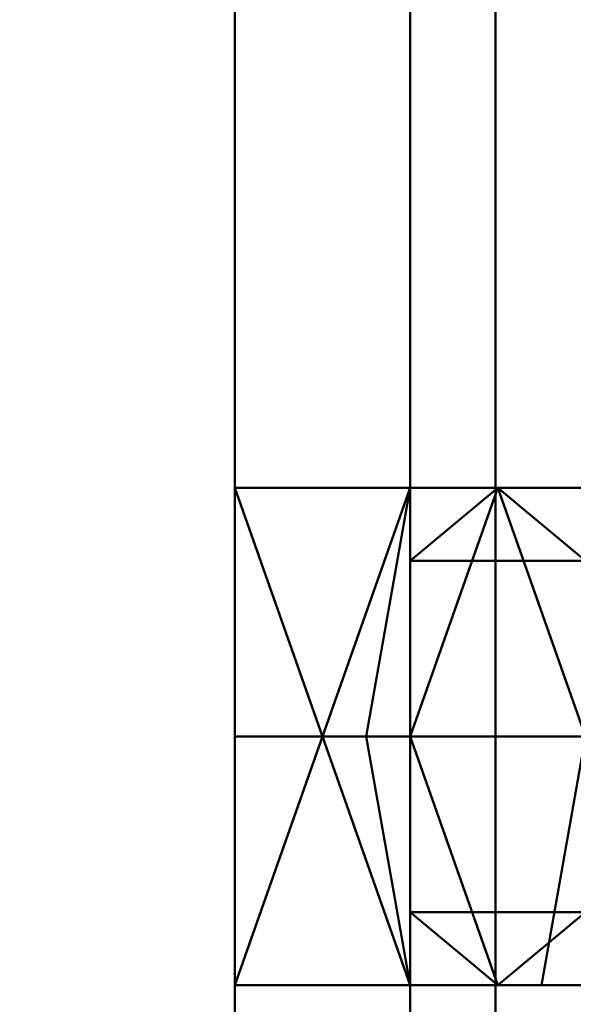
# Model space of a CAD drawing. Header units: millimetres. Extents: x -25643 to 31755, y 8873 to 39332.
# Tile 628 of 656: x -2236.63 to -2231.9, y 12612.16 to 12620.57. Entities that reach past the tile are written whole.
import ezdxf

# ---------------------------------------------------------------- set-up
doc = ezdxf.new("R2010")
doc.units = ezdxf.units.MM
doc.header["$LTSCALE"] = 20
doc.linetypes.add('2322107', pattern=[2000, 1000, 1000])
doc.layers.add('BL$4----', color=7, linetype='Continuous')
doc.layers.add('WL561---_AANVOER', color=1, linetype='2322107')
doc.styles.get("Standard").update_dxf_attribs({"font": 'ISOCP'})

# ---------------------------------------------------------------- blocks, each defined once
blk = doc.blocks.new('Prefab Schoorsteen tbv Remeha gas 610 art nr 54443_sat_sat-2116-View 1')
at = {"lineweight": 40}
mesh = blk.add_polyface(dxfattribs=at)
corners = [(-244, 20), (-344, 20), (-344, -100), (-224, -100), (-224, 0), (-244, 0)]
mesh.append_faces([[corners[k] for k in face] for face in [(5, 3, 4)]], dxfattribs={"vtx0": -1})
mesh.append_faces([[corners[k] for k in face] for face in [(2, 3, 5, 1)]], dxfattribs={"vtx1": -1, "vtx2": -1})
mesh.append_faces([[corners[k] for k in face] for face in [(5, 0, 1)]], dxfattribs={"vtx2": -1})
mesh = blk.add_polyface(dxfattribs=at)
corners = [(-344, 20, -1.5), (-244, 20, -1.5), (-244, 0, -1.5), (-224, 0, -1.5), (-224, -100, -1.5), (-344, -100, -1.5)]
mesh.append_faces([[corners[k] for k in face] for face in [(4, 5, 2, 3)]], dxfattribs={"vtx1": -1})
mesh.append_faces([[corners[k] for k in face] for face in [(0, 1, 2, 5)]], dxfattribs={"vtx2": -1})
mesh = blk.add_polyface(dxfattribs=at)
corners = [(-277, 17.002, 480.5), (-276.999, -32.999, 480.5), (-227.7787, -33, 480.5), (-227.7787, -34.5, 480.5), (-276.998, -34.5, 480.5), (-278.0601, -34.0601, 480.5), (-278.5, -32.998, 480.5), (-278.5, 17.002, 480.5)]
mesh.append_faces([[corners[k] for k in face] for face in [(0, 1, 6, 7)]], dxfattribs={"vtx1": -1})
mesh.append_faces([[corners[k] for k in face] for face in [(5, 6, 1, 4)]], dxfattribs={"vtx1": -1, "vtx2": -1})
mesh.append_faces([[corners[k] for k in face] for face in [(2, 3, 4, 1)]], dxfattribs={"vtx2": -1})
mesh = blk.add_polyface(dxfattribs=at)
corners = [(-278.5, 17.002, 813), (-278.5, -32.998, 813), (-278.0601, -34.0601, 813), (-276.998, -34.5, 813), (-227.7787, -34.5, 813), (-227.7787, -33, 813), (-276.999, -32.999, 813), (-277, 17.002, 813)]
mesh.append_faces([[corners[k] for k in face] for face in [(1, 6, 7, 0)]], dxfattribs={"vtx0": -1})
mesh.append_faces([[corners[k] for k in face] for face in [(2, 3, 6, 1)]], dxfattribs={"vtx1": -1, "vtx2": -1})
mesh.append_faces([[corners[k] for k in face] for face in [(3, 4, 5, 6)]], dxfattribs={"vtx3": -1})
mesh = blk.add_polyface(dxfattribs=at)
corners = [(273.498, -33, 810.5), (273.498, -32.2678, 812.2678), (273.498, -30.5, 813), (-274.498, -30.5, 813), (-274.498, -32.2678, 812.2678), (-274.498, -33, 810.5)]
mesh.append_faces([[corners[k] for k in face] for face in [(4, 5, 0, 1), (1, 2, 3, 4)]], dxfattribs={"vtx3": -1})
mesh = blk.add_polyface(dxfattribs=at)
corners = [(273.498, -31.5, 791.5), (273.498, -33, 791.5), (-274.498, -33, 791.5), (-274.498, -31.5, 791.5)]
mesh.append_faces([[corners[k] for k in face] for face in [(0, 1, 2, 3)]])
mesh = blk.add_polyface(dxfattribs=at)
corners = [(-255.625, -33, 803), (-255.625, -32.625, 803), (-255.625, -32.25, 803), (-255.625, -31.875, 803), (-255.625, -31.5, 803), (-253.5, -31.5, 805.125), (-251.375, -31.5, 803), (-251.375, -31.875, 803), (-251.375, -32.25, 803), (-251.375, -32.625, 803), (-251.375, -33, 803), (-253.5, -33, 805.125)]
mesh.append_faces([[corners[k] for k in face] for face in [(2, 5, 11)]], dxfattribs={"vtx0": -1, "vtx1": -1, "vtx2": -1})
mesh.append_faces([[corners[k] for k in face] for face in [(5, 7, 8, 11)]], dxfattribs={"vtx0": -1, "vtx2": -1, "vtx3": -1})
mesh.append_faces([[corners[k] for k in face] for face in [(9, 10, 11, 8), (5, 6, 7), (3, 4, 5, 2)]], dxfattribs={"vtx2": -1})
mesh.append_faces([[corners[k] for k in face] for face in [(11, 0, 1, 2)]], dxfattribs={"vtx3": -1})
mesh = blk.add_polyface(dxfattribs=at)
corners = [(-255.625, -31.5, 803), (-255.625, -31.875, 803), (-255.625, -32.25, 803), (-255.625, -32.625, 803), (-255.625, -33, 803), (-255.0026, -33, 801.4974), (-253.5, -33, 800.875), (-251.9974, -33, 801.4974), (-251.375, -33, 803), (-251.375, -32.625, 803), (-251.375, -32.25, 803), (-251.375, -31.875, 803), (-251.375, -31.5, 803), (-251.9974, -31.5, 801.4974), (-253.5, -31.5, 800.875), (-255.0026, -31.5, 801.4974)]
mesh.append_faces([[corners[k] for k in face] for face in [(5, 2, 3, 4)]], dxfattribs={"vtx0": -1})
mesh.append_faces([[corners[k] for k in face] for face in [(5, 15, 2), (7, 10, 13)]], dxfattribs={"vtx0": -1, "vtx1": -1, "vtx2": -1})
mesh.append_faces([[corners[k] for k in face] for face in [(14, 15, 5, 6), (6, 7, 13, 14)]], dxfattribs={"vtx1": -1, "vtx3": -1})
mesh.append_faces([[corners[k] for k in face] for face in [(11, 12, 13, 10)]], dxfattribs={"vtx2": -1})
mesh.append_faces([[corners[k] for k in face] for face in [(15, 0, 1, 2), (7, 8, 9, 10)]], dxfattribs={"vtx3": -1})
mesh = blk.add_polyface(dxfattribs=at)
corners = [(-276.998, -33, 480.5), (-276.998, -33, 813), (-227.7787, -33, 813), (-227.7787, -33, 480.5), (-236.998, -33, 730.875), (-234.873, -33, 733), (-236.998, -33, 735.125), (-239.123, -33, 733), (-253.5, -33, 487.875), (-251.375, -33, 490), (-253.5, -33, 492.125), (-255.625, -33, 490), (-236.998, -33, 557.875), (-234.873, -33, 560), (-236.998, -33, 562.125), (-239.123, -33, 560), (-253.5, -33, 800.875), (-251.375, -33, 803), (-253.5, -33, 805.125), (-255.625, -33, 803)]
mesh.append_faces([[corners[k] for k in face] for face in [(9, 3, 8), (2, 18, 1), (16, 1, 19), (18, 2, 17)]], dxfattribs={"vtx0": -1, "vtx1": -1})
mesh.append_faces([[corners[k] for k in face] for face in [(3, 13, 5, 2)]], dxfattribs={"vtx0": -1, "vtx1": -1, "vtx2": -1})
mesh.append_faces([[corners[k] for k in face] for face in [(3, 10, 12, 13), (15, 0, 7, 4)]], dxfattribs={"vtx0": -1, "vtx1": -1, "vtx3": -1})
mesh.append_faces([[corners[k] for k in face] for face in [(4, 14, 15), (3, 9, 10), (0, 10, 11), (2, 16, 17), (1, 18, 19)]], dxfattribs={"vtx0": -1, "vtx2": -1})
mesh.append_faces([[corners[k] for k in face] for face in [(2, 5, 6, 16), (16, 6, 7, 1)]], dxfattribs={"vtx0": -1, "vtx2": -1, "vtx3": -1})
mesh.append_faces([[corners[k] for k in face] for face in [(11, 8, 0), (3, 0, 8), (0, 1, 7)]], dxfattribs={"vtx1": -1, "vtx2": -1})
mesh.append_faces([[corners[k] for k in face] for face in [(15, 12, 10, 0)]], dxfattribs={"vtx1": -1, "vtx2": -1, "vtx3": -1})
mesh.append_faces([[corners[k] for k in face] for face in [(13, 14, 4, 5)]], dxfattribs={"vtx1": -1, "vtx3": -1})
mesh = blk.add_polyface(dxfattribs=at)
corners = [(273.498, -33, 791.5), (273.498, -33, 810.5), (-274.498, -33, 810.5), (-274.498, -33, 791.5), (-196.998, -33, 800.875), (-198.5006, -33, 801.4974), (-199.123, -33, 803), (-196.998, -33, 805.125), (-194.873, -33, 803), (-195.4954, -33, 801.4974), (-91.998, -33, 800.875), (-93.5006, -33, 801.4974), (-94.123, -33, 803), (-91.998, -33, 805.125), (-89.873, -33, 803), (-90.4954, -33, 801.4974), (254.625, -33, 803), (254.0026, -33, 801.4974), (252.5, -33, 800.875), (250.9974, -33, 801.4974), (250.375, -33, 803), (252.5, -33, 805.125), (198.123, -33, 803), (197.5006, -33, 801.4974), (195.998, -33, 800.875), (194.4954, -33, 801.4974), (193.873, -33, 803), (195.998, -33, 805.125), (93.123, -33, 803), (92.5006, -33, 801.4974), (90.998, -33, 800.875), (89.4954, -33, 801.4974), (88.873, -33, 803), (90.998, -33, 805.125), (1.625, -33, 803), (1.0026, -33, 801.4974), (-0.5, -33, 800.875), (-2.0026, -33, 801.4974), (-2.625, -33, 803), (-0.5, -33, 805.125), (-253.5, -33, 800.875), (-255.0026, -33, 801.4974), (-255.625, -33, 803), (-253.5, -33, 805.125), (-251.375, -33, 803), (-251.9974, -33, 801.4974)]
mesh.append_faces([[corners[k] for k in face] for face in [(44, 6, 43), (8, 12, 7), (38, 15, 37), (18, 0, 17), (31, 35, 30), (17, 0, 16)]], dxfattribs={"vtx0": -1, "vtx1": -1})
mesh.append_faces([[corners[k] for k in face] for face in [(2, 13, 39, 1)]], dxfattribs={"vtx0": -1, "vtx1": -1, "vtx2": -1})
mesh.append_faces([[corners[k] for k in face] for face in [(33, 27, 1, 39), (4, 40, 3, 10), (0, 18, 24, 30)]], dxfattribs={"vtx0": -1, "vtx1": -1, "vtx2": -1, "vtx3": -1})
mesh.append_faces([[corners[k] for k in face] for face in [(36, 10, 3, 0)]], dxfattribs={"vtx0": -1, "vtx1": -1, "vtx3": -1})
mesh.append_faces([[corners[k] for k in face] for face in [(12, 8, 9, 11), (6, 44, 45, 5), (27, 33, 28, 26), (1, 21, 16, 0), (22, 20, 21), (5, 45, 40, 4), (11, 9, 4, 10), (3, 40, 41), (37, 15, 10, 36)]], dxfattribs={"vtx0": -1, "vtx2": -1})
mesh.append_faces([[corners[k] for k in face] for face in [(43, 6, 7, 2), (7, 12, 13, 2), (30, 35, 36, 0)]], dxfattribs={"vtx0": -1, "vtx2": -1, "vtx3": -1})
mesh.append_faces([[corners[k] for k in face] for face in [(13, 14, 39), (41, 42, 3)]], dxfattribs={"vtx1": -1, "vtx2": -1})
mesh.append_faces([[corners[k] for k in face] for face in [(27, 22, 21, 1)]], dxfattribs={"vtx1": -1, "vtx2": -1, "vtx3": -1})
mesh.append_faces([[corners[k] for k in face] for face in [(42, 43, 2, 3), (14, 15, 38, 39), (32, 33, 39, 34), (25, 26, 28, 29), (19, 20, 22, 23), (31, 32, 34, 35), (24, 25, 29, 30), (18, 19, 23, 24)]], dxfattribs={"vtx1": -1, "vtx3": -1})
mesh = blk.add_polyface(dxfattribs=at)
corners = [(-253.5, -34.5, 800.875), (-253.5, -34.125, 800.875), (-253.5, -33.75, 800.875), (-253.5, -33.375, 800.875), (-253.5, -33, 800.875), (-255.625, -33, 803), (-253.5, -33, 805.125), (-253.5, -33.375, 805.125), (-253.5, -33.75, 805.125), (-253.5, -34.125, 805.125), (-253.5, -34.5, 805.125), (-255.625, -34.5, 803)]
mesh.append_faces([[corners[k] for k in face] for face in [(2, 5, 11)]], dxfattribs={"vtx0": -1, "vtx1": -1, "vtx2": -1})
mesh.append_faces([[corners[k] for k in face] for face in [(5, 7, 8, 11)]], dxfattribs={"vtx0": -1, "vtx2": -1, "vtx3": -1})
mesh.append_faces([[corners[k] for k in face] for face in [(9, 10, 11, 8), (5, 6, 7), (3, 4, 5, 2)]], dxfattribs={"vtx2": -1})
mesh.append_faces([[corners[k] for k in face] for face in [(11, 0, 1, 2)]], dxfattribs={"vtx3": -1})
mesh = blk.add_polyface(dxfattribs=at)
corners = [(-253.5, -34.5, 487.875), (-253.5, -34.125, 487.875), (-253.5, -33.75, 487.875), (-253.5, -33.375, 487.875), (-253.5, -33, 487.875), (-255.625, -33, 490), (-253.5, -33, 492.125), (-253.5, -33.375, 492.125), (-253.5, -33.75, 492.125), (-253.5, -34.125, 492.125), (-253.5, -34.5, 492.125), (-255.625, -34.5, 490)]
mesh.append_faces([[corners[k] for k in face] for face in [(2, 5, 11)]], dxfattribs={"vtx0": -1, "vtx1": -1, "vtx2": -1})
mesh.append_faces([[corners[k] for k in face] for face in [(5, 7, 8, 11)]], dxfattribs={"vtx0": -1, "vtx2": -1, "vtx3": -1})
mesh.append_faces([[corners[k] for k in face] for face in [(9, 10, 11, 8), (5, 6, 7), (3, 4, 5, 2)]], dxfattribs={"vtx2": -1})
mesh.append_faces([[corners[k] for k in face] for face in [(11, 0, 1, 2)]], dxfattribs={"vtx3": -1})
mesh = blk.add_polyface(dxfattribs=at)
corners = [(-253.5, -33, 487.875), (-253.5, -33.375, 487.875), (-253.5, -33.75, 487.875), (-253.5, -34.125, 487.875), (-253.5, -34.5, 487.875), (-251.375, -34.5, 490), (-253.5, -34.5, 492.125), (-253.5, -34.125, 492.125), (-253.5, -33.75, 492.125), (-253.5, -33.375, 492.125), (-253.5, -33, 492.125), (-251.375, -33, 490)]
mesh.append_faces([[corners[k] for k in face] for face in [(5, 2, 3, 4)]], dxfattribs={"vtx0": -1})
mesh.append_faces([[corners[k] for k in face] for face in [(11, 2, 5)]], dxfattribs={"vtx0": -1, "vtx1": -1, "vtx2": -1})
mesh.append_faces([[corners[k] for k in face] for face in [(11, 5, 8, 9)]], dxfattribs={"vtx0": -1, "vtx1": -1, "vtx3": -1})
mesh.append_faces([[corners[k] for k in face] for face in [(10, 11, 9)]], dxfattribs={"vtx1": -1})
mesh.append_faces([[corners[k] for k in face] for face in [(11, 0, 1, 2), (5, 6, 7, 8)]], dxfattribs={"vtx3": -1})
mesh = blk.add_polyface(dxfattribs=at)
corners = [(-253.5, -33, 800.875), (-253.5, -33.375, 800.875), (-253.5, -33.75, 800.875), (-253.5, -34.125, 800.875), (-253.5, -34.5, 800.875), (-251.375, -34.5, 803), (-253.5, -34.5, 805.125), (-253.5, -34.125, 805.125), (-253.5, -33.75, 805.125), (-253.5, -33.375, 805.125), (-253.5, -33, 805.125), (-251.375, -33, 803)]
mesh.append_faces([[corners[k] for k in face] for face in [(5, 2, 3, 4)]], dxfattribs={"vtx0": -1})
mesh.append_faces([[corners[k] for k in face] for face in [(11, 2, 5)]], dxfattribs={"vtx0": -1, "vtx1": -1, "vtx2": -1})
mesh.append_faces([[corners[k] for k in face] for face in [(11, 5, 8, 9)]], dxfattribs={"vtx0": -1, "vtx1": -1, "vtx3": -1})
mesh.append_faces([[corners[k] for k in face] for face in [(10, 11, 9)]], dxfattribs={"vtx1": -1})
mesh.append_faces([[corners[k] for k in face] for face in [(11, 0, 1, 2), (5, 6, 7, 8)]], dxfattribs={"vtx3": -1})
mesh = blk.add_polyface(dxfattribs=at)
corners = [(-227.7787, -34.5, 813), (-276.998, -34.5, 813), (-276.998, -34.5, 480.5), (-227.7787, -34.5, 480.5), (-236.998, -34.5, 735.125), (-234.873, -34.5, 733), (-236.998, -34.5, 730.875), (-239.123, -34.5, 733), (-253.5, -34.5, 492.125), (-251.375, -34.5, 490), (-253.5, -34.5, 487.875), (-255.625, -34.5, 490), (-236.998, -34.5, 562.125), (-234.873, -34.5, 560), (-236.998, -34.5, 557.875), (-239.123, -34.5, 560), (-253.5, -34.5, 805.125), (-251.375, -34.5, 803), (-253.5, -34.5, 800.875), (-255.625, -34.5, 803)]
mesh.append_faces([[corners[k] for k in face] for face in [(10, 3, 9), (5, 0, 4), (1, 16, 0), (17, 0, 16)]], dxfattribs={"vtx0": -1, "vtx1": -1})
mesh.append_faces([[corners[k] for k in face] for face in [(14, 8, 3, 13), (2, 15, 7, 1)]], dxfattribs={"vtx0": -1, "vtx1": -1, "vtx2": -1})
mesh.append_faces([[corners[k] for k in face] for face in [(5, 13, 3, 0)]], dxfattribs={"vtx0": -1, "vtx1": -1, "vtx3": -1})
mesh.append_faces([[corners[k] for k in face] for face in [(6, 12, 13, 5), (8, 14, 15), (2, 10, 11), (10, 2, 3)]], dxfattribs={"vtx0": -1, "vtx2": -1})
mesh.append_faces([[corners[k] for k in face] for face in [(2, 11, 8, 15), (18, 7, 4, 0)]], dxfattribs={"vtx0": -1, "vtx2": -1, "vtx3": -1})
mesh.append_faces([[corners[k] for k in face] for face in [(8, 9, 3), (17, 18, 0), (19, 16, 1)]], dxfattribs={"vtx1": -1, "vtx2": -1})
mesh.append_faces([[corners[k] for k in face] for face in [(18, 19, 1, 7)]], dxfattribs={"vtx1": -1, "vtx2": -1, "vtx3": -1})
mesh.append_faces([[corners[k] for k in face] for face in [(15, 12, 6, 7)]], dxfattribs={"vtx1": -1, "vtx3": -1})
blk = doc.blocks.new('gecombineerde verticale dakdoorvoer remeha__106e96924a7_5b05_6374_68f0106e969', base_point=(198.7134, -23.6736))
at = {"lineweight": 40}
blk.add_blockref('Prefab Schoorsteen tbv Remeha gas 610 art nr 54443_sat_sat-2116-View 1', (193.5032, -501.4258), dxfattribs=at)
at = {"layer": 'BL$4----', "flags": 1}
blk.add_attdef('DEEPLINK', (9965.084, 13390.7546, -3630.4144), '', height=0.01, rotation=90, dxfattribs=at)
at = {"layer": 'BL$4----', "color": 2}
for tag in ['SECTIONCODE', 'CODE', 'POSITIONCODE']:
    blk.add_attdef(tag, (9941.4104, 13390.7546, -3431.701), '', height=1.2, rotation=270, dxfattribs=at)
at = {"layer": 'BL$4----', "color": 1}
blk.add_attdef('PRODUCTCODE', (9941.4104, 13390.7546, -3431.701), '', height=1.8, rotation=270, dxfattribs=at)

msp = doc.modelspace()

# ---------------------------------------------------------------- block references
at = {"layer": 'WL561---_AANVOER', "linetype": '2322107', "rotation": 270}
msp.add_blockref('gecombineerde verticale dakdoorvoer remeha__106e96924a7_5b05_6374_68f0106e969', (-1722.5406, 12355.7375, 2761.5), dxfattribs=at)

doc.saveas('drawing.dxf')
